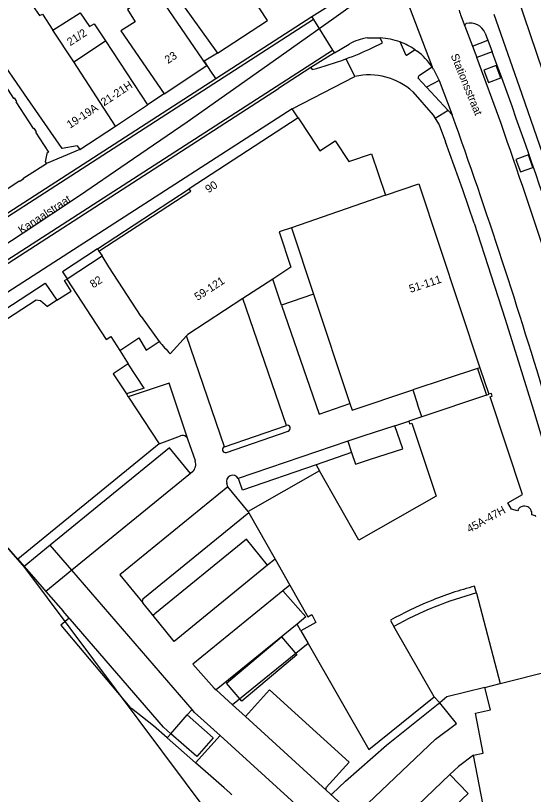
# Model space of a CAD drawing. Extents: x 194485 to 197793, y 468269 to 470822.
# Drawn here: x 194560.6 to 194638.3, y 469514.5 to 469631.3 of the extents above; entities that cross this region are included whole.
import ezdxf

# ---------------------------------------------------------------- set-up
doc = ezdxf.new("R2010")
doc.units = 0
for name, color, linetype in [('BAG plantopografie panden grensvlak pand', 7, 'Continuous'), ('BGT begrenzing pand op maaiveld onder overbouw', 7, 'Continuous'), ('BGT grensvlak begroeid terreindeel LR', 7, 'Continuous'), ('BGT grensvlak gebouwinstallatie plus 1', 7, 'Continuous'), ('BGT grensvlak onbegroeid terreindeel', 7, 'Continuous'), ('BGT grensvlak pand deel overbouw', 7, 'Continuous'), ('BGT grensvlak pand op maaiveld', 7, 'Continuous'), ('BGT grensvlak pand op maaiveld LR', 7, 'Continuous'), ('BGT grensvlak wegdeel', 7, 'Continuous'), ('BGT lijnelement kunstwerkdeel uitbreiding populatie duiker', 7, 'Continuous'), ('BGT tekst huisnummerreeks', 7, 'Continuous'), ('BGT tekst openbare ruimte label weg', 7, 'Continuous')]:
    doc.layers.add(name, color=color, linetype=linetype)

msp = doc.modelspace()

# ---------------------------------------------------------------- linework, layer by layer
at = {"layer": 'BAG plantopografie panden grensvlak pand'}
for p, q in [((194561.96, 469548.58), (194551.31, 469560.71)), ((194595.38, 469503.93), (194561.96, 469548.58))]:
    msp.add_line(p, q, dxfattribs=at)
at = {"layer": 'BGT begrenzing pand op maaiveld onder overbouw'}
for p, q in [((194573.08, 469596.02), (194573.55, 469595.29)), ((194568.32, 469591.86), (194573.55, 469595.29)), ((194566.78, 469588.64), (194565.36, 469587.7)), ((194629.89, 469578.43), (194620.17, 469575.21)), ((194630.23, 469578.54), (194629.89, 469578.43)), ((194631.2, 469574.43), (194631.57, 469574.55)), ((194631.2, 469574.43), (194621.51, 469571.17)), ((194629.71, 469544.74), (194629.44, 469545.78)), ((194616.81, 469540.65), (194617.34, 469539.72))]:
    msp.add_line(p, q, dxfattribs=at)
for points in [[(194573.08, 469596.02), (194586.85, 469605.01), (194586.63, 469605.35)], [(194536.7, 469572.76), (194537.42, 469572.54), (194538.16, 469572.51), (194538.82, 469572.61), (194547.27, 469578.08), (194563.67, 469588.7), (194564.32, 469588.61), (194565.36, 469587.7)]]:
    msp.add_lwpolyline(points, dxfattribs=at)
for centre, radius, start, end in [((194643.74, 469492.41), 55.25, 104.9929, 112.299), ((194643.74, 469492.45), 55.22, 112.3234, 119.1965)]:
    msp.add_arc(centre, radius, start, end, dxfattribs=at)
at = {"layer": 'BGT grensvlak begroeid terreindeel LR'}
msp.add_line((194583.33, 469523.04), (194583.86, 469523.65), dxfattribs=at)
at = {"layer": 'BGT grensvlak gebouwinstallatie plus 1'}
for q in [(194577.49, 469579.11), (194577.22, 469574.6)]:
    msp.add_line((194579.87, 469575.46), q, dxfattribs=at)
msp.add_lwpolyline([(194592.23, 469531.23), (194600.48, 469538.2), (194602.78, 469535.47), (194594.53, 469528.51), (194592.23, 469531.23)], dxfattribs=at)
at = {"layer": 'BGT grensvlak onbegroeid terreindeel'}
for p, q in [((194605.65, 469563.98), (194606.17, 469563.07)), ((194623.37, 469529.19), (194624.2, 469528.3)), ((194587.58, 469519.3), (194583.33, 469523.04))]:
    msp.add_line(p, q, dxfattribs=at)
for points in [[(194568.63, 469540.98), (194567.38, 469539.91), (194577.71, 469527.65), (194577.97, 469527.45)], [(194583.33, 469523.04), (194581.28, 469524.85), (194577.97, 469527.45)]]:
    msp.add_lwpolyline(points, dxfattribs=at)
at = {"layer": 'BGT grensvlak pand deel overbouw'}
for p, q in [((194572.87, 469596.34), (194586.63, 469605.35)), ((194572.87, 469596.34), (194573.08, 469596.02)), ((194630.23, 469578.54), (194631.57, 469574.55)), ((194620.17, 469575.21), (194620.88, 469573.07)), ((194621.51, 469571.17), (194620.88, 469573.07))]:
    msp.add_line(p, q, dxfattribs=at)
for points in [[(194572.87, 469596.34), (194567.63, 469592.91), (194568.32, 469591.86)], [(194536.7, 469572.76), (194565.01, 469591.19), (194566.78, 469588.64)]]:
    msp.add_lwpolyline(points, dxfattribs=at)
msp.add_arc((194643.7, 469492.53), 54.06, 104.9947, 119.1834, dxfattribs=at)
at = {"layer": 'BGT grensvlak pand op maaiveld'}
for p, q in [((194561.92, 469619.57), (194547.4, 469640.61)), ((194639.65, 469623.02), (194635.78, 469634.56)), ((194574.06, 469627.53), (194580.38, 469617.95)), ((194582.88, 469619.59), (194589.27, 469623.85)), ((194567.55, 469611.41), (194561.92, 469619.57)), ((194575.57, 469614.77), (194580.38, 469617.95)), ((194602.96, 469616.01), (194586.63, 469605.35)), ((194602.96, 469616.01), (194604.71, 469613.34)), ((194570.21, 469611.24), (194575.57, 469614.77)), ((194569.83, 469611.82), (194567.55, 469611.41)), ((194569.83, 469611.82), (194570.21, 469611.24)), ((194561.67, 469606.89), (194565.2, 469609.18)), ((194559.28, 469605.33), (194561.14, 469606.54)), ((194601.99, 469599.53), (194605.29, 469589.58)), ((194568.26, 469591.83), (194568.32, 469591.86)), ((194599.15, 469591.83), (194594.66, 469588.9)), ((194605.29, 469589.58), (194610.74, 469573.16)), ((194586.21, 469583.3), (194583.79, 469580.6)), ((194576.2, 469581.11), (194577.49, 469579.11)), ((194577.22, 469574.6), (194577.49, 469574.19)), ((194577.49, 469574.19), (194577.64, 469573.95)), ((194577.64, 469573.95), (194582.1, 469567.1)), ((194621.51, 469571.17), (194619.56, 469570.51)), ((194617.48, 469569.84), (194612.68, 469568.26)), ((194612.68, 469568.26), (194610.4, 469567.52)), ((194610.4, 469567.52), (194610.99, 469565.81)), ((194582.1, 469567.1), (194560.92, 469549.82)), ((194606.17, 469563.07), (194595.46, 469556.96)), ((194560.92, 469549.82), (194553.42, 469558.43)), ((194595.46, 469556.96), (194595.57, 469556.77)), ((194595.57, 469556.77), (194599.51, 469549.84)), ((194599.51, 469549.84), (194601.72, 469545.93)), ((194629.71, 469544.74), (194633.27, 469531.16)), ((194623.37, 469529.19), (194617.34, 469539.72)), ((194603.37, 469539.1), (194604.46, 469537.2)), ((194630.96, 469530.58), (194633.27, 469531.16)), ((194583.86, 469523.65), (194586.34, 469526.47))]:
    msp.add_line(p, q, dxfattribs=at)
for points in [[(194591.16, 469676.95), (194579.35, 469671.45), (194580.89, 469668.08), (194580.39, 469667.85), (194577.69, 469666.12), (194590.53, 469646.39), (194580.65, 469639.96), (194590.88, 469625.72)], [(194589.27, 469623.85), (194582.99, 469633.06), (194584.55, 469634.17), (194573.21, 469650.06), (194574.33, 469650.85), (194564.28, 469664.95), (194555.55, 469659.06), (194560.55, 469652.16), (194554.78, 469648.21), (194559.29, 469641.81)], [(194590.88, 469625.72), (194598.37, 469630.62), (194592.24, 469640.02), (194593.96, 469641.15), (194594.11, 469641.26), (194595.88, 469642.26)], [(194565.73, 469635.28), (194565.87, 469635.08), (194573.75, 469640.7), (194579.04, 469633.4), (194577.38, 469632.23), (194578.52, 469630.42), (194576.39, 469629.06), (194582.88, 469619.59)], [(194551.1, 469633.01), (194553.4, 469629.49), (194553.49, 469629.55), (194553.84, 469629.02), (194553.74, 469628.96), (194556.35, 469624.96), (194556.44, 469625.02), (194556.79, 469624.49), (194556.69, 469624.43), (194560.28, 469618.93), (194560.37, 469618.99), (194560.71, 469618.46), (194560.62, 469618.4), (194563.23, 469614.4), (194563.32, 469614.46), (194563.66, 469613.93), (194563.57, 469613.87), (194565.54, 469610.85)], [(194562.76, 469633.36), (194564.19, 469631.33), (194564.61, 469631.57), (194566.18, 469629.17)], [(194566.18, 469629.17), (194570.29, 469631.73), (194571.65, 469629.69), (194572.36, 469630.11), (194574.06, 469627.53)], [(194604.71, 469613.34), (194606.21, 469611.04), (194608.54, 469612.56), (194610.55, 469609.48), (194613.99, 469610.62), (194616.05, 469604.43)], [(194565.54, 469610.85), (194565.29, 469610.68), (194565.03, 469609.43), (194565.2, 469609.18)], [(194561.67, 469606.89), (194561.73, 469606.79), (194561.2, 469606.45), (194561.14, 469606.54)], [(194616.05, 469604.43), (194621.05, 469606.1), (194630.23, 469578.54)], [(194601.99, 469599.53), (194600.1, 469598.91), (194601.86, 469593.6), (194599.15, 469591.83)], [(194566.78, 469588.64), (194568.91, 469590.03), (194567.9, 469591.59), (194568.26, 469591.83)], [(194594.66, 469588.9), (194586.4, 469583.51), (194586.21, 469583.3)], [(194576.2, 469581.11), (194579.09, 469582.99), (194580.18, 469581.18), (194582.14, 469582.47)], [(194577.49, 469579.11), (194575.24, 469577.64), (194577.22, 469574.6)], [(194610.74, 469573.16), (194611.06, 469572.19), (194620.17, 469575.21)], [(194635.89, 469557.06), (194634.98, 469557.3), (194634.43, 469558.28), (194636.62, 469559.53), (194631.75, 469574.18), (194632.08, 469574.29), (194631.95, 469574.68), (194631.57, 469574.55)], [(194619.56, 469570.51), (194619.69, 469570.1), (194620.02, 469570.21), (194623.68, 469559.28), (194612.07, 469552.67), (194606.17, 469563.07)], [(194613.83, 469564.81), (194618.68, 469566.39), (194617.48, 469569.84)], [(194610.99, 469565.81), (194611.58, 469564.08), (194613.83, 469564.81)], [(194638.6, 469556.16), (194638.56, 469556.34), (194638.01, 469556.49)], [(194601.72, 469545.93), (194604.42, 469541.19), (194605.02, 469541.53), (194605.6, 469540.34), (194603.37, 469539.1)], [(194604.46, 469537.2), (194613.58, 469521.27), (194623.37, 469529.19)], [(194629.28, 469520.44), (194630.71, 469520.72), (194629.55, 469526.73), (194631.84, 469527.21), (194630.96, 469530.58)], [(194586.34, 469526.47), (194590.24, 469523.05), (194587.76, 469520.23), (194583.86, 469523.65)], [(194641.2, 469494.68), (194634.23, 469494.84), (194629.28, 469520.44)]]:
    msp.add_lwpolyline(points, dxfattribs=at)
for centre, radius, start, end in [((194610.75, 469606.18), 37.16, 219.6456, 223.4878), ((194636.92, 469556.68), 1.1, 350.0735, 160.03)]:
    msp.add_arc(centre, radius, start, end, dxfattribs=at)
at = {"layer": 'BGT grensvlak pand op maaiveld LR'}
for p, q in [((194569.3, 469624.39), (194566.18, 469629.17)), ((194569.3, 469624.39), (194574.06, 469627.53)), ((194575.57, 469614.77), (194569.3, 469624.39)), ((194616.05, 469604.43), (194601.99, 469599.53)), ((194574.59, 469593.67), (194573.55, 469595.29)), ((194579.4, 469586.22), (194574.59, 469593.67)), ((194579.4, 469586.22), (194582.14, 469582.47)), ((194574.85, 469583.2), (194576.2, 469581.11)), ((194633.27, 469531.16), (194644.37, 469533.99))]:
    msp.add_line(p, q, dxfattribs=at)
msp.add_lwpolyline([(194568.26, 469591.83), (194574.15, 469582.74), (194574.85, 469583.2)], dxfattribs=at)
at = {"layer": 'BGT grensvlak wegdeel'}
for p, q in [((194610.9, 469634.87), (194605.03, 469631.13)), ((194618.97, 469634.44), (194623.06, 469623.63)), ((194605.26, 469630.73), (194502.54, 469564.47)), ((194605.03, 469631.13), (194590.64, 469621.85)), ((194605.03, 469631.13), (194605.26, 469630.73)), ((194605.26, 469630.73), (194608.12, 469626.15)), ((194627.43, 469631.2), (194627.98, 469629.74)), ((194627.98, 469629.74), (194629.13, 469626.76)), ((194628.15, 469630.13), (194628.18, 469630.14)), ((194608.4, 469625.77), (194610.63, 469627.07)), ((194613.35, 469628), (194615.29, 469627.99)), ((194629.13, 469626.76), (194631.41, 469627.63)), ((194631.41, 469627.63), (194632.08, 469625.89)), ((194608.12, 469626.15), (194608.4, 469625.77)), ((194629.13, 469626.76), (194629.78, 469625.05)), ((194632.08, 469625.89), (194629.78, 469625.05)), ((194608.4, 469625.77), (194604.89, 469623.54)), ((194610.14, 469624.84), (194611.49, 469622.21)), ((194633.41, 469615.17), (194629.78, 469625.05)), ((194589.27, 469623.85), (194590.04, 469622.72)), ((194621.17, 469622.41), (194623.06, 469623.63)), ((194590.04, 469622.72), (194590.64, 469621.85)), ((194604.89, 469623.54), (194600.02, 469620.4)), ((194604.89, 469623.54), (194605.09, 469623.26)), ((194623.26, 469623.32), (194624.1, 469621.6)), ((194590.64, 469621.85), (194541.98, 469590.47)), ((194602.05, 469617.37), (194611.49, 469622.21)), ((194622.23, 469620.59), (194620.94, 469621.98)), ((194624.1, 469621.6), (194622.23, 469620.59)), ((194624.1, 469621.6), (194626.08, 469616.44)), ((194510.46, 469562.67), (194600.02, 469620.4)), ((194622.23, 469620.59), (194625.47, 469617.1)), ((194582.88, 469619.59), (194580.38, 469617.95)), ((194602.05, 469617.37), (194512.58, 469559.69)), ((194602.96, 469616.01), (194602.05, 469617.37)), ((194625.47, 469617.1), (194623.54, 469615.9)), ((194625.47, 469617.1), (194626.08, 469616.44)), ((194627.65, 469605.21), (194625.08, 469612.4)), ((194570.21, 469611.24), (194565.2, 469609.18)), ((194629.35, 469600.19), (194627.65, 469605.21)), ((194600.49, 469587.93), (194599.15, 469591.83)), ((194601.2, 469569.88), (194594.66, 469588.9)), ((194605.29, 469589.58), (194600.49, 469587.93)), ((194591.92, 469566.69), (194586.21, 469583.3)), ((194629.89, 469578.43), (194631.2, 469574.43)), ((194583.63, 469576.24), (194577.49, 469574.19)), ((194586.42, 469567.84), (194583.63, 469576.24)), ((194617.48, 469569.84), (194619.56, 469570.51)), ((194592.21, 469565.84), (194601.49, 469569.03)), ((194582.1, 469567.1), (194585.3, 469568.32)), ((194587.55, 469564.55), (194586.42, 469567.84)), ((194610.4, 469567.52), (194593.99, 469561.92)), ((194610.99, 469565.81), (194605.65, 469563.98)), ((194587.14, 469562.92), (194586.83, 469562.66)), ((194586.83, 469562.66), (194569.04, 469548.16)), ((194592.44, 469560.67), (194592.27, 469561.16)), ((194595.46, 469556.96), (194592.44, 469560.67)), ((194595.57, 469556.77), (194579.69, 469543.81)), ((194565.77, 469551.94), (194561.88, 469548.72)), ((194569.04, 469548.16), (194565.77, 469551.94)), ((194560.92, 469549.82), (194561.88, 469548.72)), ((194599.51, 469549.84), (194598.39, 469548.92)), ((194561.88, 469548.72), (194563.27, 469547.13)), ((194569.04, 469548.16), (194565.14, 469544.98)), ((194587.06, 469527.29), (194569.04, 469548.16)), ((194563.27, 469547.13), (194565.14, 469544.98)), ((194601.72, 469545.93), (194600.66, 469545.07)), ((194565.14, 469544.98), (194567.74, 469542)), ((194581, 469541.61), (194579.65, 469543.26)), ((194568.63, 469540.98), (194567.74, 469542)), ((194602.8, 469540.1), (194590.67, 469530.22)), ((194603.37, 469539.1), (194602.8, 469540.1)), ((194604.46, 469537.2), (194593.14, 469527.97)), ((194590.67, 469530.22), (194593.14, 469527.97)), ((194593.14, 469527.97), (194595.05, 469526.23)), ((194586.34, 469526.47), (194587.06, 469527.29)), ((194595.05, 469526.23), (194607.17, 469515.2)), ((194587.58, 469519.3), (194591.27, 469523.36)), ((194589.07, 469517.99), (194587.58, 469519.3)), ((194625.74, 469517.54), (194615.34, 469507.67)), ((194607.17, 469515.2), (194607.79, 469514.64)), ((194593.02, 469514.49), (194592.73, 469514.76))]:
    msp.add_line(p, q, dxfattribs=at)
for points in [[(194665.8, 469518.08), (194658.75, 469547.84), (194651.85, 469572.73), (194642.27, 469603.05), (194636.18, 469620.66), (194632.36, 469631.48)], [(194631, 469628.71), (194631.22, 469628.13), (194631.41, 469627.63)], [(194614.05, 469626.48), (194615.63, 469627.26), (194615.29, 469627.99)], [(194620.54, 469626.19), (194619.24, 469625.35), (194619.17, 469625.33), (194618.27, 469627.38)], [(194510.23, 469563.09), (194533.15, 469577.89), (194608.12, 469626.15)], [(194620.54, 469626.19), (194620.67, 469626.1), (194620.81, 469626)], [(194590.88, 469625.72), (194588.89, 469624.51), (194589.27, 469623.85)], [(194632.69, 469623.87), (194630.82, 469623.17), (194631.53, 469621.3), (194633.39, 469622.01), (194632.69, 469623.87)], [(194620.19, 469619.91), (194623.23, 469616.4), (194623.54, 469615.9)], [(194623.54, 469615.9), (194624.14, 469614.94), (194625.08, 469612.4)], [(194637.51, 469610.44), (194635.64, 469609.77), (194636.31, 469607.9), (194638.18, 469608.57), (194637.51, 469610.44)], [(194629.35, 469600.19), (194631.93, 469592.31), (194634.01, 469585.79), (194636.22, 469578.78), (194638.26, 469572.17), (194639.52, 469568.03)], [(194600.49, 469587.93), (194606.11, 469571.57), (194610.74, 469573.16)], [(194591.92, 469566.69), (194596.56, 469568.29), (194601.2, 469569.88)], [(194586.83, 469562.66), (194583.67, 469566.54), (194565.77, 469551.94)], [(194605.65, 469563.98), (194594.6, 469560.18), (194594.06, 469561.77)], [(194592.44, 469560.67), (194576.23, 469547.45), (194579.65, 469543.26)], [(194598.39, 469548.92), (194595.23, 469552.8), (194581.49, 469541.6)], [(194598.39, 469548.92), (194584.36, 469537.48), (194581, 469541.61)], [(194600.66, 469545.07), (194587.16, 469534.06), (194590.39, 469530.47), (194590.67, 469530.22)], [(194600.66, 469545.07), (194604.14, 469541.2), (194602.8, 469540.1)], [(194583.86, 469523.65), (194582.77, 469524.61), (194568.77, 469540.82), (194568.63, 469540.98)], [(194595.05, 469526.23), (194598.67, 469530.21), (194610.6, 469519.36), (194607.17, 469515.6)], [(194630.96, 469530.58), (194625.28, 469529.16), (194624.2, 469528.3)], [(194608.08, 469514.65), (194610.07, 469516.53), (194616.24, 469521.95), (194623.98, 469528.13), (194624.2, 469528.3)], [(194611.43, 469511.3), (194623.56, 469522.81), (194626.7, 469525.17), (194624.2, 469528.3)], [(194591.27, 469523.36), (194587.44, 469526.85), (194587.06, 469527.29)], [(194623.21, 469487.92), (194626.04, 469490.88), (194606.45, 469509.54), (194591.27, 469523.36)], [(194629.28, 469520.44), (194627, 469518.74), (194625.74, 469517.54)], [(194592.73, 469514.76), (194591.85, 469515.53), (194589.07, 469517.99)], [(194618.24, 469504.98), (194628.45, 469514.68), (194625.74, 469517.54)], [(194611.43, 469511.3), (194609.59, 469513), (194607.79, 469514.64)]]:
    msp.add_lwpolyline(points, dxfattribs=at)
for centre, radius, start, end in [((194636.59, 469634.84), 9.86, 195.8598, 201.6637), ((194628.26, 469629.85), 0.302, 111.795, 200.3076), ((194628.81, 469627.88), 2.34, 20.735, 105.632), ((194614.39, 469620.5), 7.56, 97.8695, 119.7696), ((194614.82, 469618.06), 9.94, 69.689, 87.2772), ((194614.81, 469618), 10, 55.0177, 69.73), ((194592.12, 469673.53), 51.91, 290.3084, 294.9977), ((194615.09, 469618.31), 9.59, 33.7078, 53.3711), ((193848.32, 469336.13), 835.61, 16.4145, 20.28929), ((194591.91, 469674.08), 52.51, 284.5383, 290.3094), ((194616.41, 469619.14), 8.03, 31.3859, 33.9901), ((194613.59, 469612.56), 9.88, 48.0878, 102.3052), ((194621.45, 469621.99), 0.502, 122.9216, 181.0026), ((193799.93, 469321.36), 877.27, 16.63808, 19.6552), ((193713.27, 469293.33), 974.8, 16.59624, 19.27865), ((194601.34, 469569.46), 0.449, 289.3246, 108.5143), ((194585.62, 469567.52), 0.862, 50.904, 111.4934), ((194585.62, 469567.52), 0.864, 21.6109, 50.8686), ((194592.07, 469566.27), 0.449, 110.0585, 287.7804), ((194585.92, 469564.09), 1.69, 315.9865, 16.0068), ((194593.16, 469561.46), 0.945, 29.1363, 198.9556), ((194593.1, 469561.44), 1.02, 19.2368, 28.6882), ((194579.97, 469543.52), 0.409, 133.7653, 218.5374), ((194581.25, 469541.86), 0.354, 223.4868, 313.0626), ((194607.45, 469515.4), 0.345, 143.9789, 216.0211), ((194607.93, 469514.83), 0.24, 234.2727, 309.2581)]:
    msp.add_arc(centre, radius, start, end, dxfattribs=at)
at = {"layer": 'BGT lijnelement kunstwerkdeel uitbreiding populatie duiker'}
msp.add_lwpolyline([(194540.95, 469585.21), (194549.58, 469590.81), (194561.73, 469598.74), (194570.16, 469604.37), (194577.33, 469609.24), (194586.33, 469615.41), (194599.24, 469624.48), (194608.3, 469630.96), (194619.41, 469638.97)], dxfattribs=at)

# ---------------------------------------------------------------- texts
at = {"layer": 'BGT tekst huisnummerreeks'}
for s, rotation, p in [('21/2', 33.1, (194568.78, 469626.74)), ('23', 33.7, (194583.44, 469624.06)), ('21-21H', 33.4, (194573.86, 469617.72)), ('19-19A', 33.4, (194568.76, 469614.36)), ('90', 33.1, (194589.51, 469604.67)), ('82', 33.2, (194572.23, 469590.42)), ('59-121', 33.1, (194587.89, 469588.54)), ('51-111', 18.4, (194619.83, 469589.75)), ('45A-47H', 29.1, (194628.67, 469553.74))]:
    msp.add_text(s, height=1.2, rotation=rotation, dxfattribs=at).set_placement(p)
at = {"layer": 'BGT tekst openbare ruimte label weg'}
for s, rotation, p in [('Stationsstraat', 292.2, (194625.83, 469625.34)), ('Kanaalstraat', 33.2, (194561.47, 469598.56))]:
    msp.add_text(s, height=1.2, rotation=rotation, dxfattribs=at).set_placement(p)

doc.saveas('drawing.dxf')
